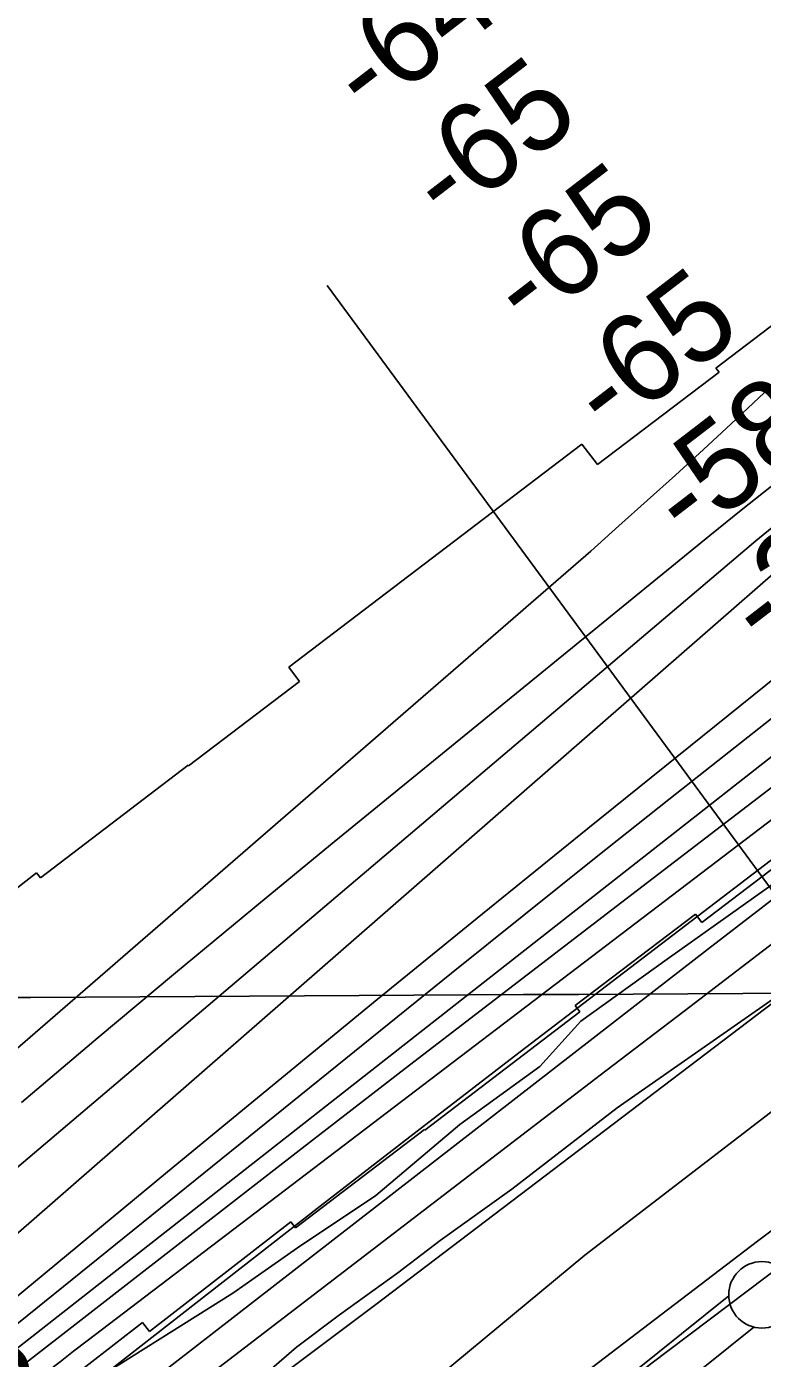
# Model space of a CAD drawing. Extents: x 3477039 to 3515015, y 546746 to 572297.
# Drawn here: x 3484941 to 3485494, y 557918 to 558919 of the extents above; entities that cross this region are included whole.
import ezdxf

# ---------------------------------------------------------------- set-up
doc = ezdxf.new("R2010")
doc.units = 0
for name, color, linetype in [('V-FLOD-BASE', 7, 'Continuous'), ('V-GRID-MAJR', 7, 'Continuous'), ('V-LEVE-TOET', 7, 'Continuous'), ('V-RIVR-EDGE', 7, 'Continuous'), ('V-RIVR-RANG', 7, 'Continuous'), ('V-RRAP-RVMT', 7, 'Continuous'), ('V-SITE-VEGE', 7, 'Continuous'), ('V-SURV-LINE', 7, 'Continuous'), ('V-TOPO-DPTH', 7, 'Continuous'), ('V-TOPO-MAJR', 7, 'Continuous'), ('V-TOPO-MINR', 7, 'Continuous'), ('V-TOPO-WATR', 7, 'Continuous')]:
    doc.layers.add(name, color=color, linetype=linetype)

msp = doc.modelspace()

# ---------------------------------------------------------------- linework, layer by layer
at = {"layer": 'V-FLOD-BASE'}
msp.add_lwpolyline([(3485220.787, 557762.28), (3485313.4450000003, 557835.871), (3485410.055, 557913.3200000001), (3485540.603, 558011.848), (3485641.119, 558089.25), (3485757.894, 558179.153), (3485873.19, 558268.095), (3485980.5870000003, 558349.323), (3486112.11, 558447.836), (3486241.982, 558547.054), (3486333.1520000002, 558618.709), (3486477.987, 558728.2930000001), (3486601.684, 558825.436), (3486746.98, 558932.575), (3486845.494, 559006.096), (3486925.815, 559068.507), (3486930.14, 559071.976)], dxfattribs=at)
at = {"layer": 'V-GRID-MAJR'}
msp.add_spline([(3481235.517, 558168.281), (3486509.202, 558197.813), (3491782.883, 558228.111), (3497056.56, 558259.177), (3502330.233, 558291.01), (3507603.9, 558323.61), (3512877.563, 558356.976), (3512877.5640000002, 558356.976)], degree=3, dxfattribs=at)
at = {"layer": 'V-LEVE-TOET'}
msp.add_lwpolyline([(3486456.856, 558741.044), (3486355.8340000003, 558662.184), (3486242.5, 558574.192), (3486130.677, 558490.088), (3485997.166, 558388.669), (3485870.565, 558293.513), (3485746.923, 558200.763), (3485632.605, 558112.2980000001), (3485490.245, 558005.612), (3485361.161, 557907.0700000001), (3485234.9620000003, 557804.586), (3485177.745, 557755.471)], dxfattribs=at)
at = {"layer": 'V-RIVR-EDGE'}
msp.add_lwpolyline([(3484973.7005111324, 557889.9232543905), (3485095.7560789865, 557966.4632550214), (3485144.4668512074, 558000.5614253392), (3485203.3964736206, 558040.03726707), (3485266.562498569, 558093.3101459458), (3485326.7031578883, 558136.9852795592), (3485357.404241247, 558171.1279826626), (3485422.3549063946, 558217.7928556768), (3485552.2532678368, 558309.9219557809), (3485655.7003082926, 558387.1082965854), (3485747.1201075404, 558455.9198044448), (3485785.614998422, 558485.8409492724), (3485804.2947782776, 558514.0101112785), (3485847.6160036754, 558553.5245480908), (3485926.4052699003, 558612.7620615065), (3486012.425131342, 558682.7875751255), (3486092.425434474, 558746.2243804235), (3486167.6083096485, 558803.6698315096), (3486192.879766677, 558827.0200811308), (3486244.581762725, 558856.9085685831), (3486295.1009259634, 558894.0039004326), (3486331.1663209, 558912.5248466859), (3486365.4574666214, 558941.8560595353), (3486427.9994177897, 558985.5252554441)], dxfattribs=at)
at = {"layer": 'V-RIVR-RANG'}
msp.add_line((3485640.506, 558079.665), (3485166.779, 558724.339), dxfattribs=at)
at = {"layer": 'V-RRAP-RVMT'}
for p, q in [((3485458.9780000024, 558662.2850000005), (3485561.529000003, 558740.4280000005)), ((3485461.3390000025, 558659.1700000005), (3485458.9780000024, 558662.2850000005)), ((3485370.0020000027, 558589.6640000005), (3485461.3390000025, 558659.1700000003)), ((3485137.841000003, 558437.3270000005), (3485358.2040000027, 558605.1350000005)), ((3485358.2040000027, 558605.1350000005), (3485370.0020000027, 558589.6640000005)), ((3485145.9180000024, 558426.6430000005), (3485137.841000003, 558437.3270000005)), ((3485062.483000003, 558363.1690000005), (3485145.9180000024, 558426.6430000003)), ((3484951.1330000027, 558278.9420000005), (3485062.2100000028, 558363.5320000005)), ((3485062.2100000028, 558363.5320000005), (3485062.483000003, 558363.1690000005)), ((3485555.171000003, 558326.6270000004), (3485448.388000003, 558245.3440000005)), ((3484834.1340000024, 558194.1750000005), (3484948.197000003, 558282.6930000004)), ((3484948.197000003, 558282.6930000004), (3484951.1330000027, 558278.9420000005)), ((3485443.5540000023, 558251.6580000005), (3485353.2160000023, 558182.8400000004)), ((3485448.388000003, 558245.3440000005), (3485443.5540000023, 558251.6580000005)), ((3485353.2160000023, 558182.8400000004), (3485356.7900000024, 558178.1770000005)), ((3485356.790000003, 558178.1770000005), (3485240.096000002, 558089.2610000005)), ((3485239.8200000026, 558089.6280000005), (3485142.816000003, 558015.7250000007)), ((3485240.096000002, 558089.2610000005), (3485239.8200000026, 558089.6280000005)), ((3485139.3710000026, 558020.1780000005), (3485033.027000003, 557937.7420000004)), ((3485142.816000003, 558015.7250000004), (3485139.371000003, 558020.1780000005)), ((3485027.752000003, 557944.5830000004), (3484942.3530000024, 557878.2840000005)), ((3485033.027000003, 557937.7420000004), (3485027.752000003, 557944.5830000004))]:
    msp.add_line(p, q, dxfattribs=at)
at = {"layer": 'V-SITE-VEGE'}
for points in [[(3486421.133, 558784.22), (3486273.99, 558672.86), (3486081.279, 558534.497), (3485962.852, 558432.759), (3485806.767, 558318.575), (3485661.935, 558214.219), (3485500.018, 558102.449), (3485360.424, 557995.101), (3485197.174, 557859.902), (3485053.339, 557740.885)], [(3485106.2630000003, 557893.572), (3485143.572, 557925.948), (3485176.096, 557950.176), (3485219.841, 557981.89), (3485251.7800000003, 558006.1240000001), (3485305.573, 558044.751), (3485384.836, 558105.931), (3485510.129, 558193.522)]]:
    msp.add_lwpolyline(points, dxfattribs=at)
at = {"layer": 'V-SURV-LINE'}
for points in [[(3484481.9536810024, 557172.542893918), (3485468.618375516, 557964.4873005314)], [(3484481.9536810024, 557172.542893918), (3485468.618375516, 557964.4873005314)], [(3485487.3857389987, 557941.0824660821), (3484500.721044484, 557149.1380594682)], [(3485487.3857389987, 557941.0824660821), (3484500.721044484, 557149.1380594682)]]:
    msp.add_lwpolyline(points, dxfattribs=at)
msp.add_circle((3485493.58328, 557965.29112), 25, dxfattribs=at)
at = {"layer": 'V-TOPO-DPTH'}
for points in [[(3484904.8722354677, 557986.3823570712), (3485545.380253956, 558545.3087044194), (3485592.70164355, 558579.9391999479), (3485622.178745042, 558601.0315139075), (3485651.945396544, 558621.6971099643), (3485682.146373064, 558641.7226291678), (3485712.6368995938, 558661.3214304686), (3485738.203630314, 558677.3722191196), (3485781.678432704, 558704.702174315), (3485825.1312602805, 558732.0669770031), (3485868.5511256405, 558759.4840509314), (3485911.9490161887, 558786.9359723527), (3486053.497859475, 558876.5938985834), (3486110.5592851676, 558913.412713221), (3486167.195676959, 558950.8627185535), (3486223.1945179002, 558989.2595099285), (3486278.76832494, 559028.2874919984), (3486365.770413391, 559090.4853037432), (3486377.4939978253, 559098.929283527), (3486389.1773277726, 559107.4281913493), (3486400.800275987, 559116.0094912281), (3486412.3829697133, 559124.6457191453)], [(3486412.3829697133, 559124.6457191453), (3486400.800275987, 559116.0094912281), (3486389.1773277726, 559107.4281913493), (3486377.4939978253, 559098.929283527), (3486365.770413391, 559090.4853037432), (3486278.76832494, 559028.2874919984), (3486223.1945179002, 558989.2595099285), (3486167.195676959, 558950.8627185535), (3486110.5592851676, 558913.412713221), (3486053.497859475, 558876.5938985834), (3485911.9490161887, 558786.9359723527), (3485868.5511256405, 558759.4840509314), (3485825.1312602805, 558732.0669770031), (3485781.678432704, 558704.702174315), (3485738.203630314, 558677.3722191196), (3485712.6368995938, 558661.3214304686), (3485682.146373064, 558641.7226291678), (3485651.945396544, 558621.6971099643), (3485622.178745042, 558601.0315139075), (3485592.70164355, 558579.9391999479), (3485545.380253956, 558545.3087044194), (3484904.8722354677, 557986.3823570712)], [(3484871.916509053, 558008.9381663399), (3485488.9965064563, 558532.3167016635), (3485504.1088569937, 558544.5017587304), (3485519.3521601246, 558556.5178400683), (3485534.791892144, 558568.2804578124), (3485550.3625767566, 558579.8740998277), (3485682.7961523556, 558676.791393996), (3485765.2804994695, 558735.8358486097), (3485848.562164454, 558793.7068030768), (3485933.0398062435, 558849.8175073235), (3486018.314765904, 558904.7547114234), (3486332.4275881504, 559102.4842588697)], [(3486332.4275881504, 559102.4842588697), (3486018.314765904, 558904.7547114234), (3485933.0398062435, 558849.8175073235), (3485848.562164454, 558793.7068030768), (3485765.2804994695, 558735.8358486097), (3485682.7961523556, 558676.791393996), (3485550.3625767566, 558579.8740998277), (3485534.791892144, 558568.2804578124), (3485519.3521601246, 558556.5178400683), (3485504.1088569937, 558544.5017587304), (3485488.9965064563, 558532.3167016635), (3484871.916509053, 558008.9381663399)], [(3486406.5369523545, 559086.2467503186), (3486383.8031756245, 559069.6782708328), (3486361.034165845, 559053.1579736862), (3486145.3265128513, 558897.1723854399), (3486050.142688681, 558828.4235087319), (3485954.907207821, 558759.7463503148), (3485859.594241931, 558691.1767693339), (3485764.229619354, 558622.6789066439), (3485613.456954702, 558514.5119110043), (3485593.5658925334, 558499.9857861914), (3485573.842680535, 558485.2390752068), (3485554.37124379, 558470.1614849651), (3485535.0676572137, 558454.8633085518), (3485362.7943981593, 558315.9520715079), (3485283.5021947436, 558251.7657228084), (3485204.3739383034, 558187.3786742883), (3485125.4916023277, 558122.6905760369), (3485046.7732133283, 558057.801777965), (3484929.913427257, 557961.0979050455)], [(3486406.5369523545, 559086.2467503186), (3486383.8031756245, 559069.6782708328), (3486361.034165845, 559053.1579736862), (3486145.3265128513, 558897.1723854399), (3486050.142688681, 558828.4235087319), (3485954.907207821, 558759.7463503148), (3485859.594241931, 558691.1767693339), (3485764.229619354, 558622.6789066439), (3485613.456954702, 558514.5119110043), (3485593.5658925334, 558499.9857861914), (3485573.842680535, 558485.2390752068), (3485554.37124379, 558470.1614849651), (3485535.0676572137, 558454.8633085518), (3485362.7943981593, 558315.9520715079), (3485283.5021947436, 558251.7657228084), (3485204.3739383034, 558187.3786742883), (3485125.4916023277, 558122.6905760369), (3485046.7732133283, 558057.801777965), (3484929.913427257, 557961.0979050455)], [(3484926.1317404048, 557919.1436922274), (3485561.599322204, 558417.7805691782), (3485568.2547738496, 558422.9878895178), (3485574.9199193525, 558428.1827363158), (3485581.599605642, 558433.3588728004), (3485588.288985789, 558438.522535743), (3485599.506482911, 558447.1564683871), (3485600.5954168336, 558447.9924576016), (3485602.778099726, 558449.6581264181), (3485603.871848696, 558450.4878060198), (3485615.445363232, 558459.2445003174), (3485622.3292964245, 558464.4479992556), (3485629.216423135, 558469.647263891), (3485636.1083401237, 558474.8401770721), (3485643.00345063, 558480.0288559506), (3486408.369943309, 559055.426768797)], [(3484926.1317404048, 557919.1436922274), (3485561.599322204, 558417.7805691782), (3485568.2547738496, 558422.9878895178), (3485574.9199193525, 558428.1827363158), (3485581.599605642, 558433.3588728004), (3485588.288985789, 558438.522535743), (3485599.506482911, 558447.1564683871), (3485600.5954168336, 558447.9924576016), (3485602.778099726, 558449.6581264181), (3485603.871848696, 558450.4878060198), (3485615.445363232, 558459.2445003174), (3485622.3292964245, 558464.4479992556), (3485629.216423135, 558469.647263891), (3485636.1083401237, 558474.8401770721), (3485643.00345063, 558480.0288559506), (3486408.369943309, 559055.426768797)], [(3486411.8046514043, 559029.2929887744), (3486399.1361996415, 559019.4920800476), (3486386.474361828, 559009.6826430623), (3486373.8224449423, 558999.8604136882), (3486361.1771420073, 558990.0296560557), (3485654.4756767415, 558440.0500130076), (3485640.01251362, 558428.8305272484), (3485625.5260810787, 558417.6412652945), (3485611.0047444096, 558406.4973390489), (3485596.460138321, 558395.3836366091), (3484986.2933967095, 557930.6567506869), (3484976.089441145, 557922.8533714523), (3484965.9059987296, 557915.023421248), (3484955.753326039, 557907.1536145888), (3484945.6211664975, 557899.2572369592), (3484935.5348757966, 557891.3029714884)], [(3484935.5348757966, 557891.3029714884), (3484945.6211664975, 557899.2572369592), (3484955.753326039, 557907.1536145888), (3484965.9059987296, 557915.023421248), (3484976.089441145, 557922.8533714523), (3484986.2933967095, 557930.6567506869), (3485596.460138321, 558395.3836366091), (3485611.0047444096, 558406.4973390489), (3485625.5260810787, 558417.6412652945), (3485640.01251362, 558428.8305272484), (3485654.4756767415, 558440.0500130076), (3486361.1771420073, 558990.0296560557), (3486373.8224449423, 558999.8604136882), (3486386.474361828, 559009.6826430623), (3486399.1361996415, 559019.4920800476), (3486411.8046514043, 559029.2929887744)], [(3486427.9245951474, 558982.7838401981), (3485958.2452295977, 558617.5077353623), (3485907.516953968, 558578.0143049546), (3485856.81545595, 558538.486563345), (3485806.15412435, 558498.907354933), (3485755.5195703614, 558459.2938353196), (3485720.3254455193, 558431.7311876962), (3485687.266938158, 558405.9263175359), (3485654.153633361, 558380.1921911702), (3485620.9581324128, 558354.5641804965), (3485587.7078340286, 558329.0069136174), (3485573.5558707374, 558318.1652355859), (3485533.2185438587, 558287.2012217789), (3485492.9212862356, 558256.1852524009), (3485452.6841324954, 558225.0913496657), (3485412.4870480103, 558193.9454913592), (3484992.117053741, 557867.5792129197), (3484975.5852454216, 557854.6727209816), (3484959.1001799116, 557841.7071264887), (3484942.685228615, 557828.6528781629), (3484926.3170201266, 557815.5395272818)]]:
    msp.add_lwpolyline(points, dxfattribs=at)
at = {"layer": 'V-TOPO-MAJR'}
msp.add_lwpolyline([(3484936.8767270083, 558109.8803289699), (3484994.61659624, 558158.7788846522), (3485052.564201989, 558207.4283786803), (3485110.8234125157, 558255.7042802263), (3485169.2903595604, 558303.7311201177), (3485454.4443610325, 558536.4355129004), (3485479.284065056, 558556.4368205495), (3485504.2950253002, 558576.2186642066), (3485529.5628698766, 558595.6713118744), (3485555.001970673, 558614.90449555), (3485979.3442140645, 558931.3824056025), (3486036.8668926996, 558973.9585761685), (3486094.5936607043, 559016.2540608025), (3486152.6265627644, 559058.1285165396), (3486210.8635541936, 559099.7222863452), (3486301.8078895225, 559164.1779350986), (3486314.681429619, 559173.3938924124), (3486327.495822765, 559182.6905690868), (3486340.221495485, 559192.1083248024), (3486352.8880212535, 559201.6067998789), (3486464.345018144, 559286.015552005)], dxfattribs=at)
at = {"layer": 'V-TOPO-MINR'}
for points in [[(3484854.7925646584, 558082.3629393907), (3485364.821312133, 558524.681160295), (3485386.1118682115, 558543.645368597), (3485407.325825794, 558562.695223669), (3485428.4887177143, 558581.8021765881), (3485449.546444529, 558601.0240318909), (3485470.515028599, 558620.3419798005), (3485491.3498985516, 558639.8040666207), (3485512.0956257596, 558659.3622460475), (3486116.3620078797, 559386.8812617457), (3486125.487636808, 559402.63565092), (3486135.060187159, 559418.0996069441), (3486145.303119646, 559433.1279132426), (3486155.9929735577, 559447.8657863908)], [(3484904.8722354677, 557986.3823570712), (3485545.380253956, 558545.3087044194), (3485592.70164355, 558579.9391999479), (3485622.178745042, 558601.0315139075), (3485651.945396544, 558621.6971099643), (3485682.146373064, 558641.7226291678), (3485712.6368995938, 558661.3214304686), (3485738.203630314, 558677.3722191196), (3485781.678432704, 558704.702174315), (3485825.1312602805, 558732.0669770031), (3485868.5511256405, 558759.4840509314), (3485911.9490161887, 558786.9359723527), (3486053.497859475, 558876.5938985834), (3486110.5592851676, 558913.412713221), (3486167.195676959, 558950.8627185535), (3486223.1945179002, 558989.2595099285), (3486278.76832494, 559028.2874919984), (3486365.770413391, 559090.4853037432), (3486377.4939978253, 559098.929283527), (3486389.1773277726, 559107.4281913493), (3486400.800275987, 559116.0094912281), (3486412.3829697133, 559124.6457191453)], [(3484871.916509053, 558008.9381663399), (3485488.9965064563, 558532.3167016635), (3485504.1088569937, 558544.5017587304), (3485519.3521601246, 558556.5178400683), (3485534.791892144, 558568.2804578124), (3485550.3625767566, 558579.8740998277), (3485682.7961523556, 558676.791393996), (3485765.2804994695, 558735.8358486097), (3485848.562164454, 558793.7068030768), (3485933.0398062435, 558849.8175073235), (3486018.314765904, 558904.7547114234), (3486332.4275881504, 559102.4842588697)], [(3484929.913427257, 557961.0979050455), (3485046.7732133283, 558057.801777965), (3485125.4916023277, 558122.6905760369), (3485204.3739383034, 558187.3786742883), (3485283.5021947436, 558251.7657228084), (3485362.7943981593, 558315.9520715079), (3485535.0676572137, 558454.8633085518), (3485554.37124379, 558470.1614849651), (3485573.842680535, 558485.2390752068), (3485593.5658925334, 558499.9857861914), (3485613.456954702, 558514.5119110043), (3485764.229619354, 558622.6789066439), (3485859.594241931, 558691.1767693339), (3485954.907207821, 558759.7463503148), (3486050.142688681, 558828.4235087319), (3486145.3265128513, 558897.1723854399), (3486361.034165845, 559053.1579736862), (3486383.8031756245, 559069.6782708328), (3486406.5369523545, 559086.2467503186)], [(3484928.0417643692, 557939.1337904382), (3485260.2950822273, 558207.1577763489), (3485314.5971418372, 558250.818523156), (3485368.9923674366, 558294.3625024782), (3485423.52734202, 558337.7313305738), (3485478.1554825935, 558380.9833911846), (3485567.1333432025, 558451.199526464), (3485577.382515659, 558459.2033351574), (3485587.68512335, 558467.1370185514), (3485598.067883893, 558474.9655139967), (3485608.504079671, 558482.7238841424), (3485700.117000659, 558550.1091953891), (3485756.4038141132, 558591.5020758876), (3485812.6960557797, 558632.8875714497), (3485868.9964397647, 558674.2619896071), (3485925.302251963, 558715.6290228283), (3486391.0724538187, 559057.7528295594), (3486403.186332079, 559066.6471639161), (3486415.302571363, 559075.538279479)], [(3484924.1724763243, 557901.5901913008), (3485070.5370111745, 558015.4786678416), (3485147.9209409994, 558075.5515672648), (3485225.395362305, 558135.5072598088), (3485303.0055208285, 558195.287142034), (3485380.706170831, 558254.9498173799), (3485600.219586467, 558423.1086193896), (3485606.878701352, 558428.2160213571), (3485613.5338344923, 558433.3286001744), (3485620.182995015, 558438.4489442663), (3485626.828173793, 558443.5744652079), (3485924.0571200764, 558673.1081972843), (3486007.9628385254, 558737.7269291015), (3486091.9821239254, 558802.1972514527), (3486176.171759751, 558866.4449596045), (3486260.474962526, 558930.5442582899), (3486422.843107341, 559053.6608682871)], [(3484926.1317404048, 557919.1436922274), (3485561.599322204, 558417.7805691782), (3485568.2547738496, 558422.9878895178), (3485574.9199193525, 558428.1827363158), (3485581.599605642, 558433.3588728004), (3485588.288985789, 558438.522535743), (3485599.506482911, 558447.1564683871), (3485600.5954168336, 558447.9924576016), (3485602.778099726, 558449.6581264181), (3485603.871848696, 558450.4878060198), (3485615.445363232, 558459.2445003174), (3485622.3292964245, 558464.4479992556), (3485629.216423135, 558469.647263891), (3485636.1083401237, 558474.8401770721), (3485643.00345063, 558480.0288559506), (3486408.369943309, 559055.426768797)], [(3484917.0531561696, 557840.2317912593), (3484943.2843164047, 557861.2764878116), (3484969.6433614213, 557882.1607825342), (3484996.0876629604, 557902.938142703), (3485088.631704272, 557975.1948236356), (3485161.5015487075, 558031.9043327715), (3485234.4908228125, 558088.4592006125), (3485307.6592414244, 558144.7821065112), (3485380.947089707, 558200.9503711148), (3485592.064419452, 558362.2207926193), (3485615.971942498, 558380.5431929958), (3485639.8408153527, 558398.915643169), (3485663.6517129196, 558417.3631680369), (3485687.423960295, 558435.8607427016), (3485966.030005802, 558653.3538208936), (3486046.898304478, 558716.4175848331), (3486127.809105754, 558779.426713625), (3486208.783660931, 558842.3538896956), (3486289.800718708, 558905.2264306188), (3486394.7455890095, 558986.5828407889), (3486423.4088746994, 559008.621125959)], [(3484926.3170201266, 557815.5395272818), (3484942.685228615, 557828.6528781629), (3484959.1001799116, 557841.7071264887), (3484975.5852454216, 557854.6727209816), (3484992.117053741, 557867.5792129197), (3485412.4870480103, 558193.9454913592), (3485452.6841324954, 558225.0913496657), (3485492.9212862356, 558256.1852524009), (3485533.2185438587, 558287.2012217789), (3485573.5558707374, 558318.1652355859), (3485587.7078340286, 558329.0069136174), (3485620.9581324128, 558354.5641804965), (3485654.153633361, 558380.1921911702), (3485687.266938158, 558405.9263175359), (3485720.3254455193, 558431.7311876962), (3485755.5195703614, 558459.2938353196), (3485806.15412435, 558498.907354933), (3485856.81545595, 558538.486563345), (3485907.516953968, 558578.0143049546), (3485958.2452295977, 558617.5077353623), (3486427.9245951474, 558982.7838401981)], [(3484859.8388391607, 557734.0416787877), (3484957.6330307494, 557812.242987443), (3484965.330035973, 557818.3596912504), (3484973.0515812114, 557824.4450617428), (3484980.8099364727, 557830.4834322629), (3484988.592831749, 557836.4904694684), (3485317.3215010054, 558088.6226909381), (3485376.1530480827, 558133.6957982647), (3485435.016849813, 558178.7266957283), (3485493.929033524, 558223.6942783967), (3485552.873471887, 558268.6196512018), (3485661.9938477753, 558351.6946546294), (3485666.3879814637, 558355.0691273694), (3485670.7630411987, 558358.4679416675), (3485675.1094900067, 558361.903268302), (3485679.436864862, 558365.3629364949), (3485759.4255771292, 558429.8634238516), (3485803.811462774, 558465.4928067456), (3485848.3019602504, 558500.9904781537), (3485892.949375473, 558536.2905823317), (3485937.7014025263, 558571.4589750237), (3486458.9887105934, 558979.2470668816)], [(3484921.9233475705, 557748.0177978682), (3484956.585517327, 557774.9604160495), (3484991.4732409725, 557801.6037319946), (3485026.6992954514, 557827.7980945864), (3485062.1509038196, 557853.6931549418), (3485097.6733122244, 557879.4966804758), (3485133.0644984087, 557905.4775521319), (3485168.2588512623, 557931.7244429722), (3485203.321981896, 557958.148679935), (3485655.1886163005, 558301.361725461), (3485673.819872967, 558315.7271099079), (3485692.3093207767, 558330.2701206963), (3485710.5860553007, 558345.0795709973), (3485728.7209809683, 558360.0666476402), (3486093.6980840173, 558666.1697803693), (3486158.8262535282, 558720.338298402), (3486224.2475010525, 558774.1474952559), (3486290.1083655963, 558827.4177103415), (3486356.262308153, 558880.328604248), (3486478.2196185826, 558977.0535200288)]]:
    msp.add_lwpolyline(points, dxfattribs=at)
at = {"layer": 'V-TOPO-WATR'}
msp.add_lwpolyline([(3484935.5348757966, 557891.3029714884), (3484945.6211664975, 557899.2572369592), (3484955.753326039, 557907.1536145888), (3484965.9059987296, 557915.023421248), (3484976.089441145, 557922.8533714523), (3484986.2933967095, 557930.6567506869), (3485596.460138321, 558395.3836366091), (3485611.0047444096, 558406.4973390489), (3485625.5260810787, 558417.6412652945), (3485640.01251362, 558428.8305272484), (3485654.4756767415, 558440.0500130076), (3486361.1771420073, 558990.0296560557), (3486373.8224449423, 558999.8604136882), (3486386.474361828, 559009.6826430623), (3486399.1361996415, 559019.4920800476), (3486411.8046514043, 559029.2929887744)], dxfattribs=at)

# ---------------------------------------------------------------- texts
at = {"layer": 'V-RIVR-RANG'}
for s, rotation, p in [('-64', 37.54052777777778, (3485197.431909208, 558849.1679657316)), ('-65', 37.54052777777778, (3485256.7038120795, 558768.6008782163)), ('-65', 37.54052777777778, (3485317.4398120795, 558689.1578782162)), ('-65', 37.54052777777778, (3485378.1758120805, 558609.7148782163)), ('-58', 37.54052777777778, (3485438.0751851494, 558529.6299710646)), ('-23', 37.54052777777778, (3485495.8829908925, 558447.9367960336)), ('0.2', 39.086611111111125, (3484877.275500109, 557807.121574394))]:
    msp.add_text(s, height=67.00000000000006, rotation=rotation, dxfattribs=at).set_placement(p)

doc.saveas('drawing.dxf')
